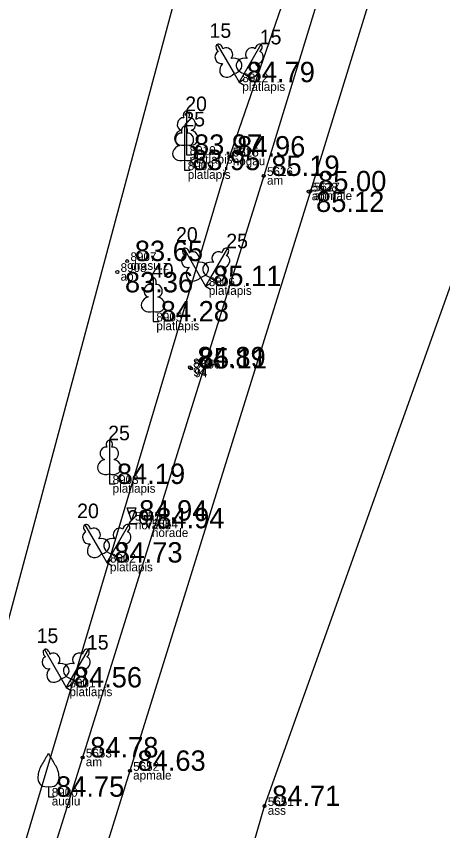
# Model space of a CAD drawing. Extents: x 614911 to 615803, y 262110 to 264311.
# Drawn here: x 615549.17 to 615563.8, y 262791.37 to 262819.32 of the extents above; entities that cross this region are included whole.
import ezdxf

# ---------------------------------------------------------------- set-up
doc = ezdxf.new("R2010")
doc.units = 0
for name, color, linetype in [('Level 1', 7, 'Continuous'), ('Level 31', 7, 'Continuous'), ('Level 37', 7, 'Continuous'), ('Level 53', 7, 'Continuous'), ('Level 54', 7, 'Continuous'), ('Level 57', 7, 'Continuous'), ('Level 58', 7, 'Continuous')]:
    doc.layers.add(name, color=color, linetype=linetype)

msp = doc.modelspace()

# ---------------------------------------------------------------- linework, layer by layer
at = {"layer": 'Level 1'}
for p, q in [((615556.642, 262817.358), (615556.815, 262817.057)), ((615556.988, 262817.358), (615556.815, 262817.057)), ((615556.815, 262817.057), (615556.988, 262817.157)), ((615556.815, 262817.057), (615556.988, 262816.957)), ((615555.007, 262814.913), (615555.007, 262814.566)), ((615554.942, 262814.387), (615554.942, 262814.04)), ((615555.007, 262814.566), (615555.207, 262814.566)), ((615554.942, 262814.04), (615555.142, 262814.04)), ((615555.493, 262810.36), (615555.666, 262810.059)), ((615555.839, 262810.36), (615555.666, 262810.059)), ((615555.666, 262810.059), (615555.839, 262810.159)), ((615555.666, 262810.059), (615555.839, 262809.959)), ((615553.865, 262809.194), (615553.865, 262808.847)), ((615553.865, 262808.847), (615554.065, 262808.847)), ((615552.363, 262803.616), (615552.363, 262803.269)), ((615552.363, 262803.269), (615552.563, 262803.269)), ((615552.1, 262800.873), (615552.273, 262800.572)), ((615552.446, 262800.873), (615552.273, 262800.572)), ((615552.273, 262800.572), (615552.446, 262800.672)), ((615552.273, 262800.572), (615552.446, 262800.472)), ((615550.71, 262796.588), (615550.883, 262796.287)), ((615551.056, 262796.588), (615550.883, 262796.287)), ((615550.883, 262796.287), (615551.056, 262796.387)), ((615550.883, 262796.287), (615551.056, 262796.187)), ((615550.274, 262792.888), (615550.274, 262792.536)), ((615550.274, 262792.536), (615550.474, 262792.536))]:
    msp.add_line(p, q, dxfattribs=at)
for points in [[(615556.065, 262818.356), (615556.642, 262817.358)], [(615557.565, 262818.356), (615556.988, 262817.358)], [(615556.259, 262818.2), (615556.257, 262818.2)], [(615557.526, 262818.11), (615557.526, 262818.111)], [(615555.007, 262816.066), (615555.007, 262814.913)], [(615555.097, 262815.834), (615555.096, 262815.835)], [(615554.942, 262815.54), (615554.942, 262814.387)], [(615555.032, 262815.308), (615555.031, 262815.309)], [(615554.916, 262811.358), (615555.493, 262810.36)], [(615556.416, 262811.358), (615555.839, 262810.36)], [(615555.11, 262811.202), (615555.108, 262811.202)], [(615556.377, 262811.112), (615556.377, 262811.113)], [(615553.865, 262810.347), (615553.865, 262809.194)], [(615553.955, 262810.115), (615553.954, 262810.116)], [(615552.363, 262804.769), (615552.363, 262803.616)], [(615552.453, 262804.537), (615552.452, 262804.538)], [(615551.523, 262801.871), (615552.1, 262800.873)], [(615553.023, 262801.871), (615552.446, 262800.873)], [(615551.717, 262801.715), (615551.715, 262801.715)], [(615552.984, 262801.625), (615552.984, 262801.626)], [(615550.133, 262797.586), (615550.71, 262796.588)], [(615551.633, 262797.586), (615551.056, 262796.588)], [(615550.327, 262797.43), (615550.325, 262797.43)], [(615551.594, 262797.34), (615551.594, 262797.341)]]:
    msp.add_lwpolyline(points, dxfattribs=at)
for centre, radius, start, end in [((615562.899, 262786.14), 14.88, 148.4844, 149.9901), ((615549.857, 262794.174), 0.439, 324.3837, 341.712), ((615550.691, 262794.174), 0.439, 198.288, 215.6163), ((615537.649, 262786.14), 14.88, 30.0099, 31.5156), ((615550.798, 262793.161), 0.89, 151.757, 179.9138), ((615549.75, 262793.161), 0.89, 0.0862, 28.243), ((615550.198, 262793.167), 0.29, 181.0782, 285.2823), ((615550.35, 262793.167), 0.29, 254.7177, 358.9218)]:
    msp.add_arc(centre, radius, start, end, dxfattribs=at)
for centre, major_axis, ratio, start_param, end_param in [((615556.14, 262818.226), (0.075, -0.13), 0.707107, 3.14537, 5.287485), ((615556.14, 262818.226), (0.075, -0.13), 0.707107, 0.995701, 3.137816), ((615556.399, 262818.035), (0.14, -0.165), 0.861323, 0, 3.141593), ((615557.231, 262818.035), (-0.14, -0.165), 0.861323, 3.141593, 6.283185), ((615557.49, 262818.226), (-0.075, -0.13), 0.707107, 3.14537, 5.287485), ((615557.49, 262818.226), (-0.075, -0.13), 0.707107, 0.995701, 3.137816), ((615556.176, 262817.907), (0.073, -0.203), 0.861323, 3.141593, 6.283185), ((615557.454, 262817.907), (-0.073, -0.203), 0.861323, 0, 3.141593), ((615556.441, 262817.526), (0.218, 0.236), 0.814445, 1.570796, 4.752015), ((615556.596, 262817.615), (-0.313, -0.071), 0.814445, 1.531171, 4.712389), ((615557.034, 262817.615), (0.313, -0.071), 0.814445, 1.570796, 4.752015), ((615557.189, 262817.526), (-0.218, 0.236), 0.814445, 1.531171, 4.712389), ((615555.007, 262815.916), (0, -0.15), 0.707107, 3.14537, 5.287485), ((615555.007, 262815.916), (0, -0.15), 0.707107, 0.995701, 3.137816), ((615554.879, 262815.621), (-0.039, -0.212), 0.861323, 3.141593, 6.283185), ((615555.135, 262815.621), (0.039, -0.212), 0.861323, 0, 3.141593), ((615554.942, 262815.39), (0, -0.15), 0.707107, 3.14537, 5.287485), ((615554.942, 262815.39), (0, -0.15), 0.707107, 0.995701, 3.137816), ((615554.917, 262815.159), (0.307, 0.095), 0.814445, 1.570796, 4.752015), ((615554.814, 262815.095), (-0.039, -0.212), 0.861323, 3.141593, 6.283185), ((615555.097, 262815.159), (-0.307, 0.095), 0.814445, 1.531171, 4.712389), ((615555.07, 262815.095), (0.039, -0.212), 0.861323, 0, 3.141593), ((615554.852, 262814.633), (0.307, 0.095), 0.814445, 1.570796, 4.752015), ((615555.032, 262814.633), (-0.307, 0.095), 0.814445, 1.531171, 4.712389), ((615554.991, 262811.228), (0.075, -0.13), 0.707107, 3.14537, 5.287485), ((615554.991, 262811.228), (0.075, -0.13), 0.707107, 0.995701, 3.137816), ((615555.25, 262811.037), (0.14, -0.165), 0.861323, 0, 3.141593), ((615556.082, 262811.037), (-0.14, -0.165), 0.861323, 3.141593, 6.283185), ((615556.341, 262811.228), (-0.075, -0.13), 0.707107, 3.14537, 5.287485), ((615556.341, 262811.228), (-0.075, -0.13), 0.707107, 0.995701, 3.137816), ((615555.027, 262810.909), (0.073, -0.203), 0.861323, 3.141593, 6.283185), ((615556.305, 262810.909), (-0.073, -0.203), 0.861323, 0, 3.141593), ((615555.292, 262810.528), (0.218, 0.236), 0.814445, 1.570796, 4.752015), ((615555.447, 262810.617), (-0.313, -0.071), 0.814445, 1.531171, 4.712389), ((615555.885, 262810.617), (0.313, -0.071), 0.814445, 1.570796, 4.752015), ((615556.04, 262810.528), (-0.218, 0.236), 0.814445, 1.531171, 4.712389), ((615553.737, 262809.902), (-0.039, -0.212), 0.861323, 3.141593, 6.283185), ((615553.865, 262810.197), (0, -0.15), 0.707107, 3.14537, 5.287485), ((615553.865, 262810.197), (0, -0.15), 0.707107, 0.995701, 3.137816), ((615553.993, 262809.902), (0.039, -0.212), 0.861323, 0, 3.141593), ((615553.775, 262809.44), (0.307, 0.095), 0.814445, 1.570796, 4.752015), ((615553.955, 262809.44), (-0.307, 0.095), 0.814445, 1.531171, 4.712389), ((615552.235, 262804.324), (-0.039, -0.212), 0.861323, 3.141593, 6.283185), ((615552.363, 262804.619), (0, -0.15), 0.707107, 3.14537, 5.287485), ((615552.363, 262804.619), (0, -0.15), 0.707107, 0.995701, 3.137816), ((615552.491, 262804.324), (0.039, -0.212), 0.861323, 0, 3.141593), ((615552.273, 262803.862), (0.307, 0.095), 0.814445, 1.570796, 4.752015), ((615552.453, 262803.862), (-0.307, 0.095), 0.814445, 1.531171, 4.712389), ((615551.598, 262801.741), (0.075, -0.13), 0.707107, 3.14537, 5.287485), ((615551.598, 262801.741), (0.075, -0.13), 0.707107, 0.995701, 3.137816), ((615551.857, 262801.55), (0.14, -0.165), 0.861323, 0, 3.141593), ((615552.689, 262801.55), (-0.14, -0.165), 0.861323, 3.141593, 6.283185), ((615552.948, 262801.741), (-0.075, -0.13), 0.707107, 3.14537, 5.287485), ((615552.948, 262801.741), (-0.075, -0.13), 0.707107, 0.995701, 3.137816), ((615551.634, 262801.422), (0.073, -0.203), 0.861323, 3.141593, 6.283185), ((615552.912, 262801.422), (-0.073, -0.203), 0.861323, 0, 3.141593), ((615551.899, 262801.041), (0.218, 0.236), 0.814445, 1.570796, 4.752015), ((615552.054, 262801.13), (-0.313, -0.071), 0.814445, 1.531171, 4.712389), ((615552.492, 262801.13), (0.313, -0.071), 0.814445, 1.570796, 4.752015), ((615552.647, 262801.041), (-0.218, 0.236), 0.814445, 1.531171, 4.712389), ((615550.208, 262797.456), (0.075, -0.13), 0.707107, 3.14537, 5.287485), ((615550.208, 262797.456), (0.075, -0.13), 0.707107, 0.995701, 3.137816), ((615551.558, 262797.456), (-0.075, -0.13), 0.707107, 3.14537, 5.287485), ((615551.558, 262797.456), (-0.075, -0.13), 0.707107, 0.995701, 3.137816), ((615550.244, 262797.137), (0.073, -0.203), 0.861323, 3.141593, 6.283185), ((615550.467, 262797.265), (0.14, -0.165), 0.861323, 0, 3.141593), ((615551.299, 262797.265), (-0.14, -0.165), 0.861323, 3.141593, 6.283185), ((615551.522, 262797.137), (-0.073, -0.203), 0.861323, 0, 3.141593), ((615550.664, 262796.845), (-0.313, -0.071), 0.814445, 1.531171, 4.712389), ((615551.102, 262796.845), (0.313, -0.071), 0.814445, 1.570796, 4.752015), ((615550.509, 262796.756), (0.218, 0.236), 0.814445, 1.570796, 4.752015), ((615551.257, 262796.756), (-0.218, 0.236), 0.814445, 1.531171, 4.712389)]:
    msp.add_ellipse(centre, major_axis=major_axis, ratio=ratio, start_param=start_param, end_param=end_param, dxfattribs=at)
at = {"layer": 'Level 31'}
for points in [[(615630.111, 263159.019), (615628.675, 263155.243), (615625.969, 263148.507), (615625.467, 263143.326), (615625.424, 263137.065), (615625.842, 263134.993), (615625.948, 263131.109), (615625.2, 263127.266), (615625.864, 263116.003), (615625.339, 263108.896), (615618.12, 263017.928), (615614.008, 263002.211), (615611.608, 262992.724), (615610.318, 262984.066), (615604.711, 262969.009), (615598.026, 262946.805), (615590.694, 262924.523), (615584.099, 262903.018), (615578.016, 262882.248), (615571.57, 262862.909), (615571.479, 262861.254), (615568.795, 262854.862), (615562.238, 262831.156), (615556.487, 262814.508)], [(615542.417, 262774.44), (615587.704, 262943.411), (615591.769, 262960.865)], [(615556.487, 262814.508), (615549.081, 262789.685), (615544.759, 262774.905), (615542.417, 262774.44)]]:
    msp.add_lwpolyline(points, dxfattribs=at)
at = {"layer": 'Level 37'}
for points in [[(615629.654, 263149.948), (615628.721, 263134.164), (615628.583, 263132.388), (615627.854, 263104.61), (615621.91, 263025.585), (615621.904, 263025.311), (615619.521, 263012.239), (615619.398, 263011.725), (615613.627, 262992.503), (615605.986, 262968.61), (615598.735, 262946.405), (615591.778, 262924.107), (615585.103, 262902.604), (615578.685, 262882.008), (615572.188, 262861.032), (615562.921, 262830.982), (615557.662, 262813.841), (615551.445, 262793.883), (615545.378, 262774.577), (615544.847, 262773.643)], [(615552.83, 262775.419), (615557.688, 262792.217), (615564.381, 262810.929), (615568.874, 262829.598), (615578.474, 262860.105), (615584.765, 262880.506), (615591.133, 262901.009), (615597.793, 262922.52), (615604.506, 262944.221), (615611.821, 262967.016), (615619.311, 262990.31), (615624.144, 263005.661), (615628.856, 263023.992)], [(615615.254, 262992.037), (615607.495, 262968.204), (615600.361, 262945.823), (615593.41, 262923.721), (615586.741, 262902.064), (615580.351, 262881.537), (615573.832, 262860.567), (615564.576, 262830.529), (615559.267, 262813.314), (615553.068, 262793.425), (615547.108, 262774.302), (615545.744, 262772.518), (615544.641, 262771.987), (615542.393, 262772.794), (615538.581, 262772.6), (615523.132, 262777.208), (615510.602, 262781.905), (615510.241, 262783.659)]]:
    msp.add_lwpolyline(points, dxfattribs=at)
at = {"layer": 'Level 57'}
for centre in [(615556.487, 262814.508), (615557.662, 262813.841), (615559.197, 262813.305), (615559.267, 262813.314), (615552.976, 262810.919), (615552.638, 262810.545), (615555.126, 262807.273), (615555.17, 262807.233), (615551.445, 262793.883), (615553.068, 262793.425), (615557.688, 262792.217)]:
    msp.add_circle(centre, 0.05, dxfattribs=at)
at = {"layer": 'Level 58'}
for points in [[(615552.976, 262802.446), (615553.276, 262802.446), (615553.126, 262802.013)], [(615553.563, 262802.181), (615553.863, 262802.181), (615553.713, 262801.748)]]:
    msp.add_lwpolyline(points, close=True, dxfattribs=at)
for centre in [(615556.487, 262814.508), (615557.662, 262813.841), (615559.197, 262813.305), (615559.267, 262813.314), (615552.976, 262810.919), (615552.638, 262810.545), (615555.126, 262807.273), (615555.17, 262807.233), (615551.445, 262793.883), (615553.068, 262793.425), (615557.688, 262792.217)]:
    msp.add_circle(centre, 0.05, dxfattribs=at)

# ---------------------------------------------------------------- texts
at = {"layer": 'Level 1'}
for s, p in [(' 15', (615555.615, 262818.581)), (' 15', (615557.34, 262818.356)), (' 20', (615554.782, 262816.066)), (' 25', (615554.717, 262815.54)), (' 20', (615554.466, 262811.583)), (' 25', (615556.191, 262811.358)), (' 40', (615553.64, 262810.347)), (' 25', (615552.138, 262804.769)), (' 20', (615551.073, 262802.096)), (' 20', (615552.798, 262801.871)), (' 15', (615549.683, 262797.811)), (' 15', (615551.408, 262797.586))]:
    msp.add_text(s, height=0.5, dxfattribs=at).set_placement(p)
at = {"layer": 'Level 53'}
for s, p in [(' platlapis', (615556.815, 262816.757)), (' platlapis', (615555.007, 262814.266)), (' nogau', (615556.487, 262814.208)), (' platlapis', (615554.942, 262813.74)), (' am', (615557.662, 262813.541)), (' ap', (615559.197, 262813.005)), (' apmale', (615559.267, 262813.014)), (' drasu.z', (615552.976, 262810.619)), (' ap', (615552.638, 262810.245)), (' platlapis', (615555.666, 262809.759)), (' platlapis', (615553.865, 262808.547)), (' 94', (615555.126, 262806.973)), (' 94', (615555.17, 262806.933)), (' platlapis', (615552.363, 262802.969)), (' norade', (615553.126, 262801.713)), (' norade', (615553.713, 262801.448)), (' platlapis', (615552.273, 262800.272)), (' platlapis', (615550.883, 262795.987)), (' am', (615551.445, 262793.583)), (' apmale', (615553.068, 262793.125)), (' auglu', (615550.274, 262792.236)), (' ass', (615557.688, 262791.917))]:
    msp.add_text(s, height=0.3, dxfattribs=at).set_placement(p)
at = {"layer": 'Level 54'}
for s, p in [(' 8912', (615556.815, 262817.057)), (' 8910', (615555.007, 262814.566)), (' 5625', (615556.487, 262814.508)), (' 8909', (615554.942, 262814.04)), (' 5626', (615557.662, 262813.841)), (' 5628', (615559.197, 262813.305)), (' 5627', (615559.267, 262813.314)), (' 8907', (615552.976, 262810.919)), (' 8908', (615552.638, 262810.545)), (' 8906', (615555.666, 262810.059)), (' 8905', (615553.865, 262808.847)), (' 8904', (615555.126, 262807.273)), (' 5656', (615555.17, 262807.233)), (' 8903', (615552.363, 262803.269)), (' 5655', (615553.126, 262802.013)), (' 5654', (615553.713, 262801.748)), (' 8902', (615552.273, 262800.572)), (' 8901', (615550.883, 262796.287)), (' 5653', (615551.445, 262793.883)), (' 5652', (615553.068, 262793.425)), (' 8900', (615550.274, 262792.536)), (' 5651', (615557.688, 262792.217))]:
    msp.add_text(s, height=0.3, dxfattribs=at).set_placement(p)
at = {"layer": 'Level 58'}
for s, p in [(' 84.79', (615556.815, 262817.057)), (' 83.97', (615555.007, 262814.566)), (' 84.96', (615556.487, 262814.508)), (' 83.95', (615554.942, 262814.04)), (' 85.19', (615557.662, 262813.841)), (' 85.00', (615559.267, 262813.314)), (' 85.12', (615559.197, 262812.605)), (' 83.65', (615552.976, 262810.919)), (' 85.11', (615555.666, 262810.059)), (' 83.36', (615552.638, 262809.845)), (' 84.28', (615553.865, 262808.847)), (' 84.89', (615555.126, 262807.273)), (' 85.11', (615555.17, 262807.233)), (' 84.19', (615552.363, 262803.269)), (' 84.94', (615553.126, 262802.013)), (' 84.94', (615553.713, 262801.748)), (' 84.73', (615552.273, 262800.572)), (' 84.56', (615550.883, 262796.287)), (' 84.78', (615551.445, 262793.883)), (' 84.63', (615553.068, 262793.425)), (' 84.75', (615550.274, 262792.536)), (' 84.71', (615557.688, 262792.217))]:
    msp.add_text(s, height=0.7, dxfattribs=at).set_placement(p)

doc.saveas('drawing.dxf')
